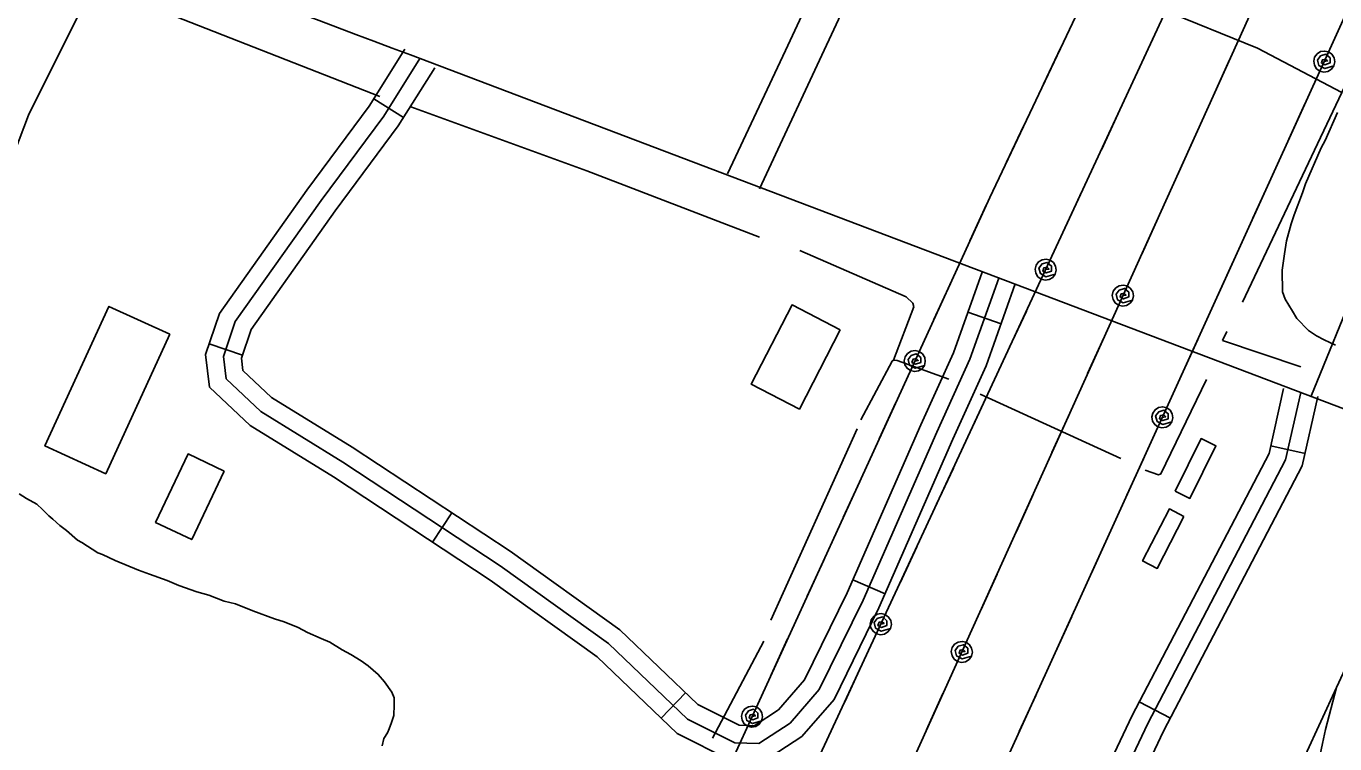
# Model space of a CAD drawing. Extents: x 3625074 to 3663148, y 511451 to 537151.
# Drawn here: x 3652601 to 3653719, y 521033 to 521646 of the extents above; entities that cross this region are included whole.
import ezdxf

# ---------------------------------------------------------------- set-up
doc = ezdxf.new("R2010")
doc.units = 0
for name, color, linetype in [('V-BLDG-OTLN', 7, 'Continuous'), ('V-RAIL-TRAK', 7, 'Continuous'), ('V-ROAD-CNTR', 7, 'Continuous'), ('V-SITE-VEGE', 7, 'Continuous'), ('V-TOPO-SHOR', 7, 'Continuous'), ('V-UTIL-LINE', 7, 'Continuous')]:
    doc.layers.add(name, color=color, linetype=linetype)

msp = doc.modelspace()

# ---------------------------------------------------------------- linework, layer by layer
at = {"layer": 'V-BLDG-OTLN'}
for points in [[(3652723.8, 521383.1), (3652669.1, 521263.9), (3652617.1, 521287.7), (3652671.8, 521406.9)], [(3653296.8, 521386.9), (3653261.9, 521319.1), (3653220.7, 521340.3), (3653255.6, 521408.2)], [(3653583, 521249.1), (3653605.2, 521293.9), (3653617.8, 521287.7), (3653595.6, 521242.9)], [(3652770.4, 521266.2), (3652742.6, 521207.6), (3652711.7, 521222.3), (3652739.5, 521280.9)], [(3653590.5, 521227.5), (3653567.7, 521183), (3653555.2, 521189.4), (3653578.1, 521233.9)]]:
    msp.add_lwpolyline(points, close=True, dxfattribs=at)
at = {"layer": 'V-RAIL-TRAK'}
for points in [[(3652732.3, 518963.1), (3652791.5, 519088.7), (3652860.2, 519236.2), (3652931.3, 519389), (3653006.9, 519554.6), (3653078, 519706.6), (3653158, 519877.9), (3653243.2, 520062.2), (3653334.4, 520253.8), (3653417, 520430.8), (3653500.4, 520609.8), (3653578, 520774.3), (3653667.2, 520965), (3653721, 521081.3), (3653755.1, 521154.9), (3653815.9, 521285.9)], [(3653721, 521081.3), (3653717.6, 521069.4), (3653714.5, 521057.4), (3653711.5, 521045.4), (3653708.8, 521033.4), (3653706.3, 521021.2)]]:
    msp.add_lwpolyline(points, dxfattribs=at)
at = {"layer": 'V-ROAD-CNTR'}
for p, q in [((3652923.7, 521568.3), (3652898.3, 521584.3)), ((3653405.9, 521401.9), (3653434.2, 521391.9)), ((3652785.9, 521365.2), (3652757.5, 521374.8)), ((3653694, 521281.2), (3653664.7, 521287.8)), ((3652964.8, 521230.5), (3652948.3, 521205.5)), ((3653307.6, 521173.3), (3653335.1, 521161.3)), ((3653164.5, 521076.8), (3653143.7, 521055.1)), ((3653578.9, 521055.2), (3653552.3, 521069.1))]:
    msp.add_line(p, q, dxfattribs=at)
for points in [[(3653200.5, 521520.2), (3653250, 521625.5), (3653602.4, 522380.6), (3653666.9, 522518.6), (3653666.5, 522527.5), (3653664.1, 522530.4), (3653631.4, 522544.9), (3653381.9, 522660.9), (3653403.2, 522689.2), (3653462, 522813.6), (3653528.9, 522951.7), (3653582.9, 523037.5)], [(3653227.7, 521507.4), (3653277.1, 521612.8), (3653629.6, 522367.9), (3653697.2, 522512.7), (3653695.9, 522539), (3653682.8, 522554.9), (3653643.8, 522572.2), (3653428.1, 522672.5), (3653429, 522673.6), (3653489, 522800.7), (3653555.1, 522937.1), (3653608.3, 523021.4)], [(3653699, 521329.7), (3653739.6, 521429.2), (3653788.5, 521535.1), (3653843.1, 521650), (3653885.3, 521752.7), (3653931.2, 521846.7), (3653978.4, 521931.1), (3653995.6, 521967.7), (3654005.8, 521995.3), (3654027.4, 522072.2), (3654037.6, 522101.8), (3654056.2, 522144.3), (3654091.7, 522221.8), (3654140.5, 522310.3)], [(3652924.8, 521626.6), (3652894.3, 521577.9), (3652841, 521506.2), (3652766.3, 521400.9), (3652754.5, 521365.8), (3652757.8, 521337.8), (3652792.5, 521305.1), (3652863.7, 521261.3), (3652997.6, 521172.9), (3653089.2, 521107.4), (3653157.5, 521041.9), (3653202.8, 521019.3), (3653207, 521019.1)], [(3653432.3, 521431.1), (3653407.5, 521361.7), (3653379.3, 521299.5), (3653316.3, 521155.8), (3653278.9, 521079.6), (3653254, 521050.9), (3653227.3, 521033.5), (3653206.6, 521034.1), (3653166.2, 521054.3), (3653098.8, 521119), (3653006.1, 521185.3), (3652871.7, 521273.9), (3652801.6, 521317.1), (3652772, 521345), (3652769.7, 521364.2), (3652779.8, 521394), (3652853.2, 521497.4), (3652906.7, 521569.4), (3652937.6, 521618.7)], [(3652929.5, 521621.7), (3654210.7, 521136), (3655876.2, 520498.9), (3657210.7, 519993.9), (3657249.9, 519977.3), (3657288.6, 519969.9)], [(3652950.3, 521610.7), (3652919.1, 521561), (3652865.3, 521488.5), (3652793.3, 521387.2), (3652785, 521362.6), (3652786.3, 521352.2), (3652810.8, 521329), (3652879.8, 521286.6), (3653014.6, 521197.7), (3653108.4, 521130.5), (3653175, 521066.7), (3653210.4, 521049), (3653223.1, 521048.6), (3653244, 521062.3), (3653266.3, 521087.9), (3653302.7, 521162.1), (3653365.6, 521305.7), (3653393.6, 521367.3), (3653418.1, 521436.1)], [(3653237.7, 521022.4), (3653263.9, 521039.5), (3653291.5, 521071.2), (3653329.9, 521149.5), (3653393, 521293.4), (3653421.4, 521356), (3653446.4, 521426.1)], [(3653675.6, 521336.6), (3653663.2, 521281.1), (3653546.2, 521057.4), (3653438.7, 520830.2), (3653355, 520648.6), (3653273.3, 520439.4), (3653200.7, 520308.3), (3653139.6, 520170.9), (3653091.2, 520048.9), (3653018.4, 519869.6), (3652945.3, 519722.8), (3652898.8, 519596.9), (3652869.3, 519520.8), (3652796, 519388.4), (3652714.6, 519242.2), (3652615.3, 519050.7), (3652523.6, 518894), (3652434.9, 518728.2), (3652335, 518528.2), (3652236.9, 518309.1), (3652169.5, 518153.7), (3652039.7, 517812.8)], [(3653690.3, 521333.3), (3653677.4, 521275.9), (3653559.6, 521050.7), (3653452.3, 520823.9), (3653368.9, 520642.8), (3653286.9, 520433), (3653214.1, 520301.6), (3653153.4, 520165.1), (3653105.2, 520043.3), (3653032.1, 519863.4), (3652959.1, 519716.8), (3652912.8, 519591.5), (3652882.9, 519514.5), (3652809.1, 519381.1), (3652727.8, 519235.1), (3652628.4, 519043.5), (3652536.7, 518886.6), (3652448.2, 518721.4), (3652348.6, 518521.8), (3652250.7, 518303), (3652183.4, 518148.1), (3652053.7, 517807.5)], [(3653704.9, 521330), (3653691.6, 521270.7), (3653573.1, 521044), (3653465.9, 520817.5), (3653382.7, 520636.9), (3653300.5, 520426.7), (3653227.6, 520294.9), (3653167.3, 520159.3), (3653119.1, 520037.8), (3653045.8, 519857.2), (3652972.8, 519710.9), (3652926.9, 519586.2), (3652896.5, 519508.1), (3652822.2, 519373.8), (3652741, 519228), (3652641.5, 519036.3), (3652549.8, 518879.3), (3652461.6, 518714.5), (3652362.1, 518515.4), (3652264.4, 518297), (3652197.3, 518142.4), (3652067.8, 517802.2)]]:
    msp.add_lwpolyline(points, dxfattribs=at)
msp.add_arc((3662404.5, 546984.9), 27075.2, 248.38825, 249.51572, dxfattribs=at)
at = {"layer": 'V-SITE-VEGE'}
for points in [[(3653720, 521373.7), (3653710.2, 521378.4), (3653703.9, 521381.7), (3653696.9, 521386.4), (3653687, 521396.6), (3653683.4, 521402.8), (3653677, 521413), (3653674.8, 521419.2), (3653674.5, 521437.9), (3653676.3, 521451.8), (3653678.1, 521462.9), (3653682, 521477.5), (3653684.6, 521485.2), (3653691.9, 521504), (3653694.5, 521511.7), (3653707.7, 521542.4), (3653711.1, 521548.7), (3653721.7, 521572.5)], [(3652595.1, 521246.7), (3652601.5, 521242.8), (3652610.2, 521237.9), (3652615.1, 521233.5), (3652620.5, 521228.1), (3652623.9, 521225.2), (3652629.8, 521219.8), (3652635.6, 521215.4), (3652644.9, 521207.1), (3652648.8, 521205.1), (3652662.4, 521196.3), (3652666.3, 521194.8), (3652677.1, 521189.9), (3652697.1, 521181.6), (3652706.4, 521178.2), (3652721.5, 521172.8), (3652731.7, 521168.4)], [(3652731.7, 521168.4), (3652746.9, 521163), (3652757.1, 521160.1), (3652770.3, 521155.2), (3652780, 521152.7), (3652794.7, 521146.8), (3652813.2, 521140), (3652821.5, 521137.5), (3652833.7, 521132.6), (3652841.5, 521128.2), (3652853.2, 521123.3), (3652860.6, 521119.9), (3652871.3, 521113.5), (3652878.6, 521109.6), (3652887.4, 521104.2), (3652893.3, 521099.8), (3652902, 521092.5), (3652907.4, 521086.1), (3652913.7, 521077.3), (3652915.7, 521072.5), (3652915.7, 521066.6), (3652915.2, 521057.3), (3652913.2, 521051.5), (3652911.3, 521046.1), (3652909.8, 521042.7), (3652906.8, 521037.8), (3652905.4, 521031.5)]]:
    msp.add_lwpolyline(points, dxfattribs=at)
at = {"layer": 'V-TOPO-SHOR'}
for p, q in [((3653627.2, 521385.3), (3653623.4, 521377.8)), ((3653690.4, 521355.2), (3653623.4, 521377.8)), ((3653536.6, 521276.9), (3653416.4, 521331.9)), ((3653311.2, 521302.2), (3653237.4, 521138.8)), ((3653231.4, 521120.8), (3653187.6, 521038.1))]:
    msp.add_line(p, q, dxfattribs=at)
for points in [[(3653950, 522087), (3653904.1, 521987.6), (3653869.3, 521907.8), (3653861.8, 521884.7), (3653859, 521868.9), (3653858.8, 521855.4), (3653855.5, 521843.1), (3653849.2, 521825.2), (3653839.6, 521809.2), (3653829.9, 521796.7), (3653821.4, 521787.9), (3653810.2, 521777.8), (3653806.3, 521770.2), (3653801.8, 521759), (3653755.1, 521659.6), (3653744.3, 521629.8), (3653725.3, 521589.7), (3653691.9, 521518.8), (3653640.6, 521410.6)], [(3653725.3, 521589.7), (3653653.4, 521627.4), (3653570.5, 521661), (3653478.5, 521697.9), (3653351.7, 521749.8)], [(3652659.6, 521683.5), (3652603.2, 521570.3), (3652557.3, 521449.9), (3652498.2, 521315.1), (3652427.5, 521150.6), (3652369.9, 521000.8), (3652308, 520848.7), (3652252.4, 520689.3), (3652196.4, 520554.5), (3652142, 520414.2), (3652085.5, 520268.4), (3652015.8, 520097.2)], [(3652903.3, 521586.1), (3652681.4, 521673.2), (3652659.6, 521683.5)], [(3653227.7, 521466), (3653080.2, 521522.6), (3652929.8, 521577.4)], [(3653342.3, 521361), (3653359.8, 521406.4), (3653358.9, 521409.6), (3653353.2, 521415), (3653262.2, 521454.7)], [(3653389.5, 521344.6), (3653345.5, 521360.6), (3653342.3, 521361), (3653341.1, 521360.1), (3653314.5, 521310)], [(3653609.7, 521344.5), (3653570.8, 521263.9), (3653568.9, 521263), (3653557.5, 521267)]]:
    msp.add_lwpolyline(points, dxfattribs=at)
at = {"layer": 'V-UTIL-LINE'}
for points in [[(3659771.1, 529450.8), (3657365.1, 528146.3), (3656699.1, 527790), (3656427.1, 527839), (3656327.5, 527630.3), (3656207.2, 527529.3), (3656013.8, 527060.1), (3655819.7, 526594.4), (3655623.7, 526137.8), (3655417.3, 525655), (3655218.7, 525191.1), (3655001.9, 524723.1), (3654787.3, 524262), (3654583.4, 523800.7), (3654361.6, 523341.6), (3654147.9, 522884.1), (3653919.5, 522383.1), (3653709.5, 521948.9), (3653498.5, 521494.6), (3653068.3, 520569.6), (3652663.4, 519678), (3651448.8, 517085.6)], [(3656277.2, 527897.8), (3656156.6, 527548.5), (3655755.9, 526641.3), (3655554.1, 526173.8), (3655354.7, 525697.2), (3654938.7, 524741.6), (3654301.9, 523369), (3653663.1, 522002.8), (3653424.5, 521499.8), (3652805, 520147.4), (3651873.3, 518122), (3651389.9, 517085)], [(3656593.7, 527803.8), (3655527.1, 525607.7), (3652897.2, 519829.4), (3651602.8, 517087.1)], [(3655691.9, 526101.8), (3655057, 524706.2), (3654410.7, 523315.7), (3653766.4, 521920.5), (3653279.9, 520844.6), (3652474, 519103.5), (3651527.9, 517086.4)], [(3653565.4, 521638.7), (3653551.1, 521607.8)], [(3653485.1, 521627.6), (3653470.5, 521596.8)], [(3653710.4, 521616.1), (3653713.2, 521616.6), (3653711.6, 521618.2), (3653708.9, 521617.6), (3653708, 521614.9), (3653711, 521613.3), (3653715.4, 521614.8), (3653715.4, 521619.1), (3653711.7, 521622.2), (3653707.3, 521620.8), (3653704.6, 521617.3), (3653705.9, 521612.6), (3653710.8, 521610), (3653718.6, 521612.3), (3653719.4, 521615.7), (3653718.8, 521619.2), (3653717, 521622.2), (3653714.1, 521624.2), (3653710.7, 521625), (3653707.2, 521624.5), (3653704.3, 521622.6), (3653702.2, 521619.8), (3653701.4, 521616.4), (3653702, 521612.9), (3653703.8, 521609.9), (3653706.7, 521607.9), (3653710.1, 521607.1), (3653713.6, 521607.6), (3653716.5, 521609.5), (3653718.6, 521612.3)], [(3653629.4, 521617.4), (3653615.4, 521586.4)], [(3653694.2, 521580.6), (3653680.2, 521549.6)], [(3653534.3, 521571.6), (3653520, 521540.7)], [(3653453.4, 521560.7), (3653438.8, 521530)], [(3653598.9, 521550), (3653584.9, 521519)], [(3653663.6, 521513.2), (3653649.5, 521482.3)], [(3653503.1, 521504.4), (3653498.5, 521494.6), (3653488.8, 521473.6)], [(3653421.8, 521493.8), (3653407.6, 521462.9)], [(3653568.4, 521482.6), (3653554.4, 521451.6)], [(3653472.3, 521438.3), (3653475.2, 521438.7), (3653473.5, 521440.4), (3653470.8, 521439.9), (3653469.9, 521437.1), (3653472.9, 521435.5), (3653477.4, 521437), (3653477.4, 521441.3), (3653473.7, 521444.4), (3653469.3, 521443.1), (3653466.6, 521439.5), (3653467.8, 521434.9), (3653472.6, 521432.2), (3653480.5, 521434.5), (3653481.3, 521437.9), (3653480.8, 521441.3), (3653479, 521444.3), (3653476.1, 521446.4), (3653472.7, 521447.2), (3653469.3, 521446.7), (3653466.2, 521444.9), (3653464.2, 521442), (3653463.3, 521438.6), (3653463.9, 521435.2), (3653465.7, 521432.2), (3653468.5, 521430.1), (3653472, 521429.3), (3653475.4, 521429.8), (3653478.4, 521431.6), (3653480.5, 521434.5)], [(3653632.9, 521445.9), (3653618.9, 521414.9)], [(3653390.9, 521426.5), (3653376.8, 521395.6)], [(3653538.3, 521416.1), (3653541.1, 521416.6), (3653539.5, 521418.2), (3653536.8, 521417.6), (3653535.9, 521414.9), (3653538.9, 521413.3), (3653543.3, 521414.9), (3653543.3, 521419.1), (3653539.6, 521422.2), (3653535.2, 521420.8), (3653532.5, 521417.3), (3653533.8, 521412.6), (3653538.7, 521410), (3653546.5, 521412.3), (3653547.3, 521415.8), (3653546.7, 521419.2), (3653544.9, 521422.2), (3653542, 521424.3), (3653538.6, 521425), (3653535.1, 521424.5), (3653532.2, 521422.6), (3653530.1, 521419.8), (3653529.3, 521416.3), (3653529.9, 521412.9), (3653531.7, 521409.9), (3653534.6, 521407.8), (3653538, 521407.1), (3653541.5, 521407.6), (3653544.5, 521409.5), (3653546.5, 521412.3)], [(3653455.9, 521402.9), (3653441.5, 521372.1)], [(3653522.2, 521380.5), (3653508.2, 521349.5)], [(3653360.5, 521360.2), (3653363.4, 521360.7), (3653361.7, 521362.3), (3653359, 521361.8), (3653358.1, 521359), (3653361.1, 521357.4), (3653365.6, 521358.9), (3653365.6, 521363.2), (3653361.8, 521366.3), (3653357.5, 521365), (3653354.8, 521361.4), (3653356, 521356.7), (3653360.9, 521354.1), (3653368.7, 521356.4), (3653369.5, 521359.8), (3653369, 521363.3), (3653367.1, 521366.3), (3653364.3, 521368.3), (3653360.9, 521369.1), (3653357.4, 521368.6), (3653354.4, 521366.7), (3653352.4, 521363.9), (3653351.5, 521360.5), (3653352.1, 521357), (3653353.9, 521354), (3653356.8, 521352), (3653360.2, 521351.2), (3653363.7, 521351.7), (3653366.7, 521353.6), (3653368.7, 521356.4)], [(3653602.3, 521378.5), (3653588.2, 521347.6)], [(3653424.7, 521335.8), (3653410.3, 521305)], [(3653344.3, 521324.7), (3653330.1, 521293.8)], [(3653491.8, 521313.1), (3653477.7, 521282.1)], [(3653572, 521312.1), (3653574.9, 521312.6), (3653573.2, 521314.2), (3653570.5, 521313.7), (3653569.6, 521310.9), (3653572.6, 521309.3), (3653577.1, 521310.9), (3653577.1, 521315.1), (3653573.3, 521318.2), (3653569, 521316.9), (3653566.3, 521313.3), (3653567.5, 521308.6), (3653572.4, 521306.1), (3653580.2, 521308.3), (3653581, 521311.7), (3653580.5, 521315.2), (3653578.6, 521318.2), (3653575.8, 521320.2), (3653572.4, 521321.1), (3653568.9, 521320.5), (3653565.9, 521318.6), (3653563.9, 521315.8), (3653563, 521312.4), (3653563.6, 521308.9), (3653565.5, 521305.9), (3653568.3, 521303.9), (3653571.7, 521303.1), (3653575.2, 521303.6), (3653578.2, 521305.5), (3653580.2, 521308.3)], [(3653393.5, 521268.7), (3653379.1, 521237.9)], [(3653555.9, 521276.6), (3653541.8, 521245.6)], [(3653313.5, 521257.4), (3653299.3, 521226.5)], [(3653461.3, 521245.7), (3653447.3, 521214.7)], [(3653362.3, 521201.6), (3653347.9, 521170.8)], [(3653525.2, 521209.2), (3653511.1, 521178.3)], [(3653282.7, 521190.1), (3653268.5, 521159.2)], [(3653430.8, 521178.2), (3653416.8, 521147.3)], [(3653331.5, 521135.4), (3653334.3, 521135.9), (3653332.7, 521137.5), (3653330, 521137), (3653329, 521134.2), (3653332.1, 521132.7), (3653336.5, 521134.2), (3653336.5, 521138.4), (3653332.8, 521141.6), (3653328.4, 521140.2), (3653325.7, 521136.7), (3653326.9, 521132), (3653331.8, 521129.4), (3653339.6, 521131.6), (3653340.5, 521135), (3653339.9, 521138.5), (3653338.1, 521141.5), (3653335.3, 521143.6), (3653331.9, 521144.4), (3653328.4, 521143.9), (3653325.4, 521142), (3653323.3, 521139.2), (3653322.5, 521135.8), (3653323, 521132.3), (3653324.8, 521129.3), (3653327.7, 521127.2), (3653331.1, 521126.4), (3653334.6, 521127), (3653337.6, 521128.8), (3653339.6, 521131.6)], [(3653494.6, 521141.9), (3653480.5, 521110.9)], [(3653251.8, 521122.9), (3653237.7, 521092)], [(3653400.7, 521111.7), (3653403.5, 521112.2), (3653401.9, 521113.9), (3653399.2, 521113.3), (3653398.3, 521110.5), (3653401.3, 521109), (3653405.7, 521110.5), (3653405.7, 521114.8), (3653402, 521117.9), (3653397.6, 521116.5), (3653394.9, 521112.9), (3653396.2, 521108.3), (3653401.1, 521105.7), (3653408.9, 521108), (3653409.7, 521111.4), (3653409.1, 521114.9), (3653407.3, 521117.9), (3653404.4, 521119.9), (3653401, 521120.7), (3653397.5, 521120.1), (3653394.5, 521118.3), (3653392.5, 521115.4), (3653391.7, 521112), (3653392.3, 521108.5), (3653394.1, 521105.6), (3653397, 521103.5), (3653400.4, 521102.7), (3653403.9, 521103.3), (3653406.9, 521105.1), (3653408.9, 521108)], [(3653315, 521100), (3653300.7, 521069.2)], [(3653384.6, 521076.2), (3653370.6, 521045.2)], [(3653463.9, 521074.5), (3653449.8, 521043.6)], [(3653221.4, 521056.5), (3653224.3, 521057), (3653222.6, 521058.6), (3653219.9, 521058.1), (3653219, 521055.3), (3653222, 521053.8), (3653226.5, 521055.3), (3653226.5, 521059.5), (3653222.7, 521062.7), (3653218.4, 521061.3), (3653215.7, 521057.7), (3653216.9, 521053.1), (3653221.8, 521050.5), (3653229.6, 521052.8), (3653230.4, 521056.2), (3653229.9, 521059.6), (3653228, 521062.6), (3653225.2, 521064.7), (3653221.8, 521065.5), (3653218.3, 521064.9), (3653215.3, 521063.1), (3653213.3, 521060.2), (3653212.4, 521056.8), (3653213, 521053.4), (3653214.8, 521050.4), (3653217.7, 521048.3), (3653221.1, 521047.5), (3653224.6, 521048.1), (3653227.6, 521049.9), (3653229.6, 521052.8)]]:
    msp.add_lwpolyline(points, dxfattribs=at)

doc.saveas('drawing.dxf')
